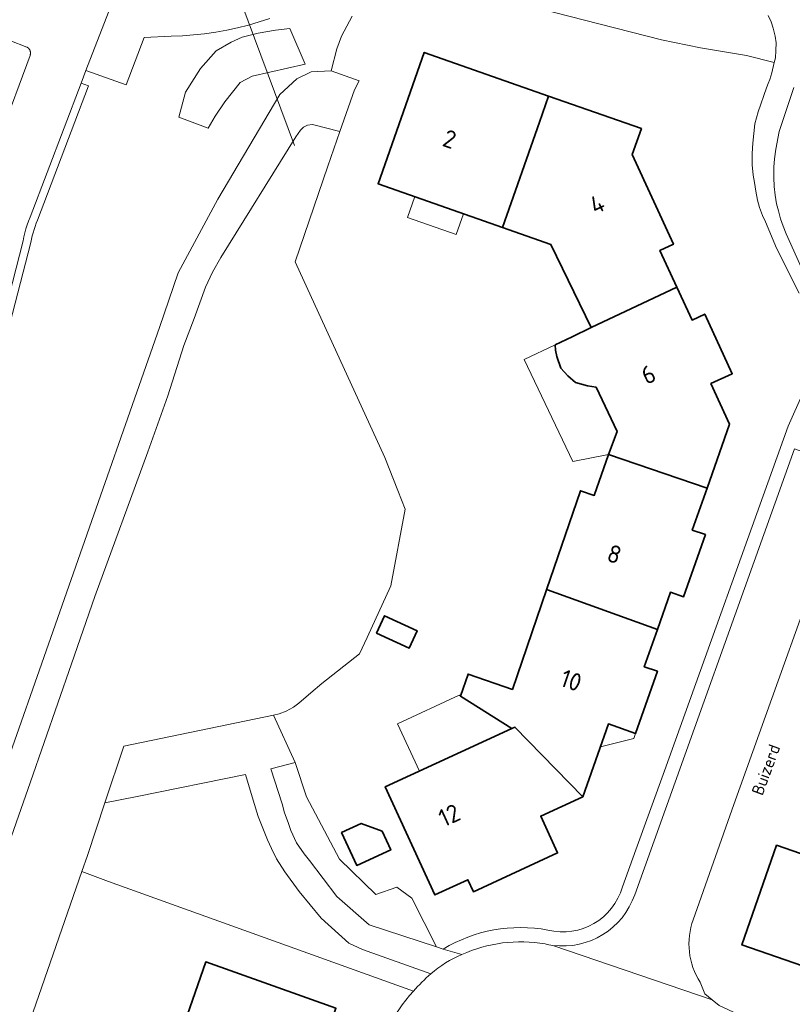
# Model space of a CAD drawing. Header units: metres. Extents: x 149984 to 156489, y 469398 to 478068.
# Tile 275 of 656: x 153608 to 153667, y 472412 to 472487. Entities that reach past the tile are written whole.
import ezdxf
from ezdxf.enums import TextEntityAlignment as Align

# ---------------------------------------------------------------- set-up
doc = ezdxf.new("R2010")
doc.units = ezdxf.units.M
doc.header["$LTSCALE"] = 0.75
for name, color, linetype, lineweight in [('B-WE-GR-BEPLANTING_CULTUUR_HEESTERS-GV', 252, 'Continuous', 18), ('B-WE-KW-KUNSTWERK_DUIKER-G', 6, 'Continuous', 18), ('B-WE-OG-BEBOUWING-GV', 6, 'Continuous', 35), ('B-WE-OG-BEBOUWING-T18', 1, 'Continuous', 18), ('B-WE-OG-BEBOUWING_LUIFEL-GV', 6, 'Continuous', 18), ('B-WE-OG-TERREIN_BEGROEID-GV', 252, 'Continuous', 18), ('B-WE-OG-TERREIN_ERF-GV', 252, 'Continuous', 18), ('B-WE-OG-TERREIN_OEVER-GV', 252, 'Continuous', 18), ('B-WE-OG-TOPOGRAFIE-T18', 7, 'Continuous', 18), ('B-WE-OG-WATER_MEER-GV', 252, 'Continuous', 18), ('B-WE-VH-GESLOTENVERHARDING_ASFALT-GV', 252, 'Continuous', 18), ('B-WE-VH-GESLOTENVERHARDING_BETON-GV', 252, 'Continuous', 18), ('B-WE-VH-HALFVERHARDING_GRASBETONSTEEN-GV', 252, 'Continuous', 18), ('B-WE-VH-OPENVERHARDING_BETONSTRAATSTEEN-GV', 252, 'Continuous', 18), ('B-WE-VH-OPENVERHARDING_TEGEL-GV', 252, 'Continuous', 18)]:
    doc.layers.add(name, color=color, linetype=linetype, lineweight=lineweight)
doc.styles.add('NLCS-ISO-M500-T18', font='NLCS-ISO.ttf', dxfattribs={"height": 0.9})
doc.styles.add('NLCS-ISO-M750-T18', font='NLCS-ISO.ttf', dxfattribs={"height": 1.35})

msp = doc.modelspace()

# ---------------------------------------------------------------- linework, layer by layer
at = {"layer": 'B-WE-GR-BEPLANTING_CULTUUR_HEESTERS-GV', "flags": 128}
msp.add_lwpolyline([(153628.52, 472425.63), (153628.95, 472424.7), (153629.53, 472423.87), (153629.94, 472423.37), (153632.02, 472420.63), (153634.473, 472418.48), (153639.582, 472416.806), (153637.719, 472420.495), (153636.579, 472421.338), (153634.98, 472420.78), (153632.227, 472423.459), (153629.697, 472428.184), (153628.85, 472430.81), (153627.01, 472430.31), (153627.86, 472427.66), (153628.04, 472426.99), (153628.32, 472426.24)], close=True, dxfattribs=at)
for points in [[(153639.154, 472414.752), (153633.95, 472416.614), (153632.93, 472417.08), (153630.82, 472418.99), (153629.14, 472421.01), (153628.06, 472422.51), (153627.44, 472423.49), (153627.04, 472424.28), (153626.75, 472424.94), (153626.03, 472426.71), (153625.65, 472427.93), (153625.07, 472429.88), (153616.854, 472428.232), (153614.402, 472427.74), (153613.07, 472423.75), (153612.641, 472422.516)], [(153612.641, 472422.516), (153614.679, 472421.775), (153637.824, 472413.436)]]:
    msp.add_lwpolyline(points, dxfattribs=at)
at = {"layer": 'B-WE-GR-BEPLANTING_CULTUUR_HEESTERS-GV'}
msp.add_lwpolyline([(153637.824, 472413.436, -0.031745), (153639.154, 472414.752)], format="xyb", dxfattribs=at)
at = {"layer": 'B-WE-KW-KUNSTWERK_DUIKER-G', "flags": 128}
msp.add_lwpolyline([(153603.988, 472544.188), (153628.798, 472477.649)], dxfattribs=at)
at = {"layer": 'B-WE-OG-BEBOUWING-GV', "flags": 128}
for points in [[(153648.093, 472481.416), (153638.649, 472484.733), (153635.147, 472474.762), (153644.592, 472471.445), (153647.401, 472479.444)], [(153657.835, 472466.904), (153656.551, 472469.694), (153657.579, 472470.166), (153654.448, 472476.971), (153655.14, 472478.943), (153648.093, 472481.416), (153647.401, 472479.444), (153644.592, 472471.445), (153648.27, 472470.153), (153651.33, 472463.845)], [(153660.124, 472451.64), (153661.829, 472456.504), (153660.417, 472459.574), (153662.043, 472460.322), (153659.958, 472464.855), (153658.985, 472464.406), (153657.835, 472466.904), (153651.33, 472463.845), (153649.88, 472463.142), (153648.596, 472462.519), (153648.608, 472462.105), (153648.709, 472461.632), (153649.03, 472460.755), (153649.553, 472460.164), (153650.144, 472459.674), (153651.038, 472459.421), (153651.695, 472459.319), (153653.294, 472455.952), (153652.637, 472454.191)], [(153656.356, 472440.906), (153657.35, 472443.737), (153658.341, 472443.389), (153659.998, 472448.107), (153659.008, 472448.454), (153660.124, 472451.64), (153652.637, 472454.191), (153651.564, 472451.088), (153650.514, 472451.447), (153647.935, 472443.918), (153648.013, 472443.908)], [(153645.541, 472433.493), (153650.69, 472428.208), (153652.631, 472433.737), (153654.697, 472433.011), (153656.353, 472437.728), (153655.362, 472438.076), (153656.356, 472440.906), (153648.013, 472443.908), (153647.935, 472443.918), (153645.345, 472436.359), (153641.981, 472437.512), (153641.411, 472435.846), (153645.306, 472433.385)], [(153635.028, 472440.616), (153637.496, 472439.482), (153638.106, 472440.81), (153635.638, 472441.944)], [(153650.69, 472428.208), (153645.541, 472433.493), (153645.306, 472433.385), (153635.684, 472428.961), (153639.46, 472420.747), (153641.969, 472421.9), (153642.386, 472420.992), (153648.782, 472423.932), (153647.492, 472426.739)], [(153632.372, 472425.494), (153633.527, 472422.982), (153636.102, 472424.166), (153635.448, 472425.588), (153633.857, 472426.177)], [(153671.279, 472426.199), (153670.129, 472422.883), (153665.404, 472424.521), (153662.781, 472416.952), (153672.72, 472413.507), (153674.836, 472419.612), (153678.285, 472418.415), (153679.943, 472423.195), (153675.965, 472424.569)], [(153622.495, 472403.231), (153623.637, 472406.541), (153629.338, 472404.577), (153631.944, 472412.142), (153622.055, 472415.659), (153619.453, 472408.18), (153616.045, 472409.356), (153614.848, 472405.887)]]:
    msp.add_lwpolyline(points, close=True, dxfattribs=at)
at = {"layer": 'B-WE-OG-BEBOUWING_LUIFEL-GV', "flags": 128}
for points in [[(153637.941, 472473.781), (153637.381, 472472.189), (153641.079, 472470.89), (153641.638, 472472.482)], [(153648.596, 472462.519), (153646.25, 472461.405), (153649.93, 472453.655), (153652.637, 472454.191), (153653.294, 472455.952), (153651.695, 472459.319), (153651.038, 472459.421), (153650.144, 472459.674), (153649.553, 472460.164), (153649.03, 472460.755), (153648.709, 472461.632), (153648.608, 472462.105)], [(153638.278, 472430.154), (153645.306, 472433.385), (153641.411, 472435.846), (153641.314, 472435.907), (153636.624, 472433.751)], [(153652.023, 472432.004), (153654.565, 472432.636), (153654.697, 472433.011), (153652.631, 472433.737)]]:
    msp.add_lwpolyline(points, close=True, dxfattribs=at)
at = {"layer": 'B-WE-OG-TERREIN_BEGROEID-GV', "flags": 128}
for points in [[(153644.979, 472488.683), (153656.674, 472485.684), (153659.622, 472485.084), (153663.121, 472484.485), (153665.233, 472483.961), (153665.32, 472484.33), (153665.36, 472484.88), (153665.37, 472485.47), (153665.302, 472485.953), (153665.158, 472486.567), (153665.001, 472487.041), (153664.779, 472487.527)], [(153605.115, 472425.556), (153618.541, 472463.842), (153619.975, 472467.978), (153622.976, 472473.591), (153627.686, 472481.543), (153628.979, 472482.712), (153630.07, 472483.258), (153631.57, 472483.33), (153632.024, 472485.003), (153632.362, 472485.965), (153633.184, 472487.483)], [(153626.925, 472487.306), (153626.118, 472487.044), (153625.302, 472486.809), (153624.478, 472486.602), (153623.648, 472486.424), (153622.812, 472486.273), (153621.972, 472486.151), (153621.128, 472486.058), (153620.281, 472485.994), (153619.433, 472485.958), (153617.387, 472485.866), (153616.018, 472482.273), (153612.961, 472483.364), (153612.594, 472482.406), (153613.155, 472482.192), (153609.279, 472471.992), (153609.184, 472471.758), (153609.096, 472471.52), (153609.015, 472471.28), (153608.942, 472471.037), (153608.876, 472470.792), (153608.818, 472470.545), (153608.768, 472470.297), (153606.6, 472461.866)]]:
    msp.add_lwpolyline(points, dxfattribs=at)
for points in [[(153620.001, 472479.823), (153622.243, 472478.984), (153622.772, 472479.881), (153623.498, 472480.987), (153624.661, 472482.45), (153625.572, 472482.924), (153629.601, 472483.836), (153628.445, 472486.536), (153627.365, 472486.424), (153626.047, 472486.198), (153624.81, 472485.899), (153623.979, 472485.511), (153622.839, 472484.858), (153621.648, 472483.508), (153620.527, 472481.72)], [(153620.001, 472479.823), (153620.527, 472481.72), (153621.648, 472483.508), (153622.839, 472484.858), (153623.979, 472485.511), (153624.81, 472485.899), (153626.047, 472486.198), (153627.365, 472486.424), (153628.445, 472486.536), (153629.601, 472483.836), (153625.572, 472482.924), (153624.661, 472482.45), (153623.498, 472480.987), (153622.772, 472479.881), (153622.243, 472478.984)]]:
    msp.add_lwpolyline(points, close=True, dxfattribs=at)
at = {"layer": 'B-WE-OG-TERREIN_ERF-GV', "flags": 128}
for points in [[(153667.11, 472466.44), (153665.41, 472469.87), (153664.57, 472471.86), (153664.33, 472472.34), (153664.1, 472472.96), (153663.95, 472473.5), (153663.82, 472474.18), (153663.74, 472474.84), (153663.64, 472475.41), (153663.56, 472476.19), (153663.56, 472477.05), (153663.6, 472477.83), (153663.75, 472479.31), (153664.01, 472480.22), (153664.64, 472482.04), (153664.766, 472482.359), (153664.89, 472482.67), (153665.05, 472483.18), (153665.233, 472483.961), (153663.121, 472484.485), (153659.622, 472485.084), (153656.674, 472485.684), (153644.979, 472488.683)], [(153633.184, 472487.483), (153632.362, 472485.965), (153632.024, 472485.003), (153631.57, 472483.33), (153633.7, 472482.563), (153633.35, 472481.89), (153632.23, 472478.72), (153631.337, 472476.099)], [(153631.337, 472476.099), (153628.86, 472468.83), (153635.65, 472453.97), (153636.635, 472451.449), (153637.19, 472450.03), (153636.11, 472444.22), (153634.313, 472440.308), (153633.74, 472439.06), (153630.88, 472436.81), (153630.027, 472436.083), (153629.12, 472435.31), (153628.72, 472435.01), (153628.17, 472434.69), (153627.63, 472434.49), (153627.2, 472434.401), (153628.85, 472430.81), (153629.697, 472428.184), (153632.227, 472423.459), (153634.98, 472420.78), (153636.579, 472421.338), (153637.719, 472420.495), (153639.582, 472416.806), (153640.091, 472416.639)], [(153653.698, 472421.354), (153654.715, 472424.164), (153656.89, 472430.168), (153666.29, 472456.34), (153667.42, 472458.9)], [(153754.73, 472399.66), (153757.74, 472418.37), (153761.77, 472444.14), (153732.592, 472449.916), (153729.262, 472448.407), (153725.175, 472446.555), (153723.28, 472450.746), (153721.5, 472449.939), (153714.11, 472446.59), (153712.39, 472446.03), (153711.52, 472445.85), (153711.397, 472445.846), (153710.67, 472445.82), (153709.85, 472445.9), (153701.39, 472448.12), (153694.353, 472450.665), (153694.201, 472450.72), (153691.843, 472444.151), (153670.703, 472451.414), (153662.159, 472427.606), (153659.084, 472418.866)], [(153672.72, 472413.507), (153662.781, 472416.952), (153665.404, 472424.521), (153670.129, 472422.883)], [(153614.679, 472421.775), (153612.641, 472422.516), (153607.85, 472408.74), (153604.26, 472398.68), (153600.89, 472388.5), (153597.33, 472378.47), (153588.91, 472354.32), (153588.25, 472352.24), (153585.05, 472343.42), (153577.55, 472322.26), (153573.18, 472309.65), (153570.209, 472301.358), (153572.481, 472301.582), (153572.587, 472301.592), (153578.993, 472302.522), (153580.328, 472285.938), (153581.3, 472286.33), (153583.96, 472287.19), (153585.19, 472287.53), (153586.43, 472287.82), (153587.85, 472288.1), (153591.47, 472288.39), (153607.313, 472290.1), (153608.584, 472290.239)], [(153637.824, 472413.436), (153614.679, 472421.775)], [(153619.453, 472408.18), (153622.055, 472415.659), (153631.944, 472412.142)], [(153659.614, 472414.116), (153659.97, 472413.237), (153660.528, 472412.772), (153661.048, 472412.339), (153662.47, 472411.701), (153663.372, 472411.297), (153675.627, 472406.768), (153683.581, 472404.001), (153687.678, 472402.468), (153688.872, 472401.76), (153690.768, 472400.503), (153691.798, 472399.749), (153693.152, 472398.287), (153694.518, 472395.46), (153695.457, 472392.594)]]:
    msp.add_lwpolyline(points, dxfattribs=at)
for points in [[(153635.147, 472474.762), (153638.649, 472484.733), (153648.093, 472481.416), (153655.14, 472478.943), (153654.448, 472476.971), (153657.579, 472470.166), (153656.551, 472469.694), (153657.835, 472466.904), (153658.985, 472464.406), (153659.958, 472464.855), (153662.043, 472460.322), (153660.417, 472459.574), (153661.829, 472456.504), (153660.124, 472451.64), (153659.008, 472448.454), (153659.998, 472448.107), (153658.341, 472443.389), (153657.35, 472443.737), (153656.356, 472440.906), (153655.362, 472438.076), (153656.353, 472437.728), (153654.697, 472433.011), (153652.631, 472433.737), (153650.69, 472428.208), (153647.492, 472426.739), (153648.782, 472423.932), (153642.386, 472420.992), (153641.969, 472421.9), (153639.46, 472420.747), (153635.684, 472428.961), (153645.306, 472433.385), (153641.411, 472435.846), (153641.981, 472437.512), (153645.345, 472436.359), (153647.935, 472443.918), (153650.514, 472451.447), (153651.564, 472451.088), (153652.637, 472454.191), (153653.294, 472455.952), (153651.695, 472459.319), (153651.038, 472459.421), (153650.144, 472459.674), (153649.553, 472460.164), (153649.03, 472460.755), (153648.709, 472461.632), (153648.608, 472462.105), (153648.596, 472462.519), (153649.88, 472463.142), (153651.33, 472463.845), (153648.27, 472470.153), (153644.592, 472471.445)], [(153635.028, 472440.616), (153635.638, 472441.944), (153638.106, 472440.81), (153637.496, 472439.482)], [(153632.372, 472425.494), (153633.857, 472426.177), (153635.448, 472425.588), (153636.102, 472424.166), (153633.527, 472422.982)]]:
    msp.add_lwpolyline(points, close=True, dxfattribs=at)
at = {"layer": 'B-WE-OG-TERREIN_ERF-GV'}
for points in [[(153648.042, 472418.081, 0.403974), (153653.698, 472421.354)], [(153640.091, 472416.639, -0.182611), (153648.042, 472418.081)], [(153659.084, 472418.866, 0.23843), (153659.614, 472414.116)], [(153634.502, 472407.154, -0.121368), (153637.824, 472413.436)]]:
    msp.add_lwpolyline(points, format="xyb", dxfattribs=at)
at = {"layer": 'B-WE-OG-TERREIN_OEVER-GV', "flags": 128}
msp.add_lwpolyline([(153602.37, 472411.15), (153608.76, 472429.33), (153611.85, 472438.29), (153613.64, 472443.4), (153617.67, 472454.4), (153619.17, 472458.65), (153620.4, 472462.48), (153621.18, 472464.51), (153622.04, 472466.89), (153622.58, 472468.05), (153623.19, 472469.16), (153628.89, 472478.33), (153629.26, 472478.82), (153629.49, 472479.06), (153629.78, 472479.2), (153630.17, 472479.26), (153632.23, 472478.72), (153633.35, 472481.89), (153633.7, 472482.563), (153631.57, 472483.33), (153630.07, 472483.258), (153628.979, 472482.712), (153627.686, 472481.543), (153622.976, 472473.591), (153619.975, 472467.978), (153618.541, 472463.842), (153605.115, 472425.556)], dxfattribs=at)
at = {"layer": 'B-WE-OG-WATER_MEER-GV', "flags": 128}
msp.add_lwpolyline([(153607.85, 472408.74), (153612.641, 472422.516), (153613.07, 472423.75), (153614.402, 472427.74), (153615.84, 472432.05), (153627.2, 472434.401), (153627.63, 472434.49), (153628.17, 472434.69), (153628.72, 472435.01), (153629.12, 472435.31), (153630.027, 472436.083), (153630.88, 472436.81), (153633.74, 472439.06), (153634.313, 472440.308), (153636.11, 472444.22), (153637.19, 472450.03), (153636.635, 472451.449), (153635.65, 472453.97), (153628.86, 472468.83), (153631.337, 472476.099), (153632.23, 472478.72), (153630.17, 472479.26), (153629.78, 472479.2), (153629.49, 472479.06), (153629.26, 472478.82), (153628.89, 472478.33), (153623.19, 472469.16), (153622.58, 472468.05), (153622.04, 472466.89), (153621.18, 472464.51), (153620.4, 472462.48), (153619.17, 472458.65), (153617.67, 472454.4), (153613.64, 472443.4), (153611.85, 472438.29), (153608.76, 472429.33), (153602.37, 472411.15)], dxfattribs=at)
at = {"layer": 'B-WE-VH-GESLOTENVERHARDING_ASFALT-GV', "flags": 128}
for points in [[(153606.017, 472462.006), (153608.182, 472470.427), (153608.245, 472470.733), (153608.32, 472471.036), (153608.404, 472471.336), (153608.5, 472471.633), (153608.606, 472471.926), (153608.722, 472472.216), (153612.594, 472482.406), (153612.961, 472483.364), (153614.684, 472487.794)], [(153607.183, 472485.641), (153608.46, 472485.141), (153608.476, 472485.133), (153608.491, 472485.125), (153608.506, 472485.116), (153608.521, 472485.107), (153608.535, 472485.097), (153608.549, 472485.086), (153608.563, 472485.075), (153608.576, 472485.064), (153608.589, 472485.052), (153608.602, 472485.04), (153608.614, 472485.027), (153608.625, 472485.014), (153608.637, 472485.001), (153608.647, 472484.987), (153608.657, 472484.973), (153608.667, 472484.958), (153608.676, 472484.944), (153608.685, 472484.928), (153608.693, 472484.913), (153608.701, 472484.897), (153608.708, 472484.881), (153608.714, 472484.865), (153608.72, 472484.849), (153608.726, 472484.832), (153608.731, 472484.815), (153608.735, 472484.798), (153608.738, 472484.781), (153608.741, 472484.764), (153608.744, 472484.747), (153608.746, 472484.729), (153608.747, 472484.712), (153608.748, 472484.694), (153608.748, 472484.677), (153608.747, 472484.659), (153608.746, 472484.642), (153608.744, 472484.625), (153608.742, 472484.607), (153608.739, 472484.59), (153608.735, 472484.573), (153608.731, 472484.556), (153608.726, 472484.539), (153608.721, 472484.522), (153608.715, 472484.506), (153604.199, 472472.347)], [(153628.95, 472424.7), (153628.52, 472425.63), (153628.32, 472426.24), (153628.04, 472426.99), (153627.86, 472427.66), (153627.01, 472430.31), (153628.85, 472430.81), (153627.2, 472434.401), (153615.84, 472432.05), (153614.402, 472427.74), (153616.854, 472428.232), (153625.07, 472429.88), (153625.65, 472427.93), (153626.03, 472426.71), (153626.75, 472424.94), (153627.04, 472424.28), (153627.44, 472423.49), (153628.06, 472422.51), (153629.14, 472421.01), (153630.82, 472418.99), (153632.93, 472417.08), (153633.95, 472416.614), (153639.154, 472414.752)], [(153641.498, 472416.212), (153640.091, 472416.639), (153639.582, 472416.806), (153634.473, 472418.48), (153632.02, 472420.63), (153629.94, 472423.37), (153629.53, 472423.87), (153628.95, 472424.7)]]:
    msp.add_lwpolyline(points, dxfattribs=at)
at = {"layer": 'B-WE-VH-GESLOTENVERHARDING_ASFALT-GV'}
msp.add_lwpolyline([(153639.154, 472414.752, -0.08199), (153641.498, 472416.212)], format="xyb", dxfattribs=at)
at = {"layer": 'B-WE-VH-GESLOTENVERHARDING_BETON-GV', "flags": 128}
msp.add_lwpolyline([(153604.199, 472472.347), (153608.715, 472484.506), (153608.721, 472484.522), (153608.726, 472484.539), (153608.731, 472484.556), (153608.735, 472484.573), (153608.739, 472484.59), (153608.742, 472484.607), (153608.744, 472484.625), (153608.746, 472484.642), (153608.747, 472484.659), (153608.748, 472484.677), (153608.748, 472484.694), (153608.747, 472484.712), (153608.746, 472484.729), (153608.744, 472484.747), (153608.741, 472484.764), (153608.738, 472484.781), (153608.735, 472484.798), (153608.731, 472484.815), (153608.726, 472484.832), (153608.72, 472484.849), (153608.714, 472484.865), (153608.708, 472484.881), (153608.701, 472484.897), (153608.693, 472484.913), (153608.685, 472484.928), (153608.676, 472484.944), (153608.667, 472484.958), (153608.657, 472484.973), (153608.647, 472484.987), (153608.637, 472485.001), (153608.625, 472485.014), (153608.614, 472485.027), (153608.602, 472485.04), (153608.589, 472485.052), (153608.576, 472485.064), (153608.563, 472485.075), (153608.549, 472485.086), (153608.535, 472485.097), (153608.521, 472485.107), (153608.506, 472485.116), (153608.491, 472485.125), (153608.476, 472485.133), (153608.46, 472485.141), (153607.183, 472485.641)], dxfattribs=at)
at = {"layer": 'B-WE-VH-HALFVERHARDING_GRASBETONSTEEN-GV', "flags": 128}
msp.add_lwpolyline([(153606.6, 472461.866), (153608.768, 472470.297), (153608.818, 472470.545), (153608.876, 472470.792), (153608.942, 472471.037), (153609.015, 472471.28), (153609.096, 472471.52), (153609.184, 472471.758), (153609.279, 472471.992), (153613.155, 472482.192), (153612.594, 472482.406), (153608.722, 472472.216), (153608.606, 472471.926), (153608.5, 472471.633), (153608.404, 472471.336), (153608.32, 472471.036), (153608.245, 472470.733), (153608.182, 472470.427), (153606.017, 472462.006)], dxfattribs=at)
at = {"layer": 'B-WE-VH-OPENVERHARDING_BETONSTRAATSTEEN-GV', "flags": 128}
for points in [[(153666.73, 472482.06), (153665.61, 472478.73), (153665.36, 472477.37), (153665.25, 472476.64), (153665.19, 472476.01), (153665.19, 472475.24), (153665.22, 472474.55), (153665.29, 472473.9), (153665.41, 472473.24), (153665.56, 472472.71), (153665.71, 472472.1), (153665.9, 472471.54), (153666.13, 472470.94), (153668.55, 472465.62)], [(153670.703, 472451.414), (153671.284, 472453.034), (153666.773, 472454.612), (153654.64, 472420.76)], [(153659.084, 472418.866), (153662.159, 472427.606), (153670.703, 472451.414)], [(153662.47, 472411.701), (153661.048, 472412.339), (153660.528, 472412.772), (153648.414, 472416.916)], [(153648.414, 472416.916), (153660.528, 472412.772), (153659.97, 472413.237), (153659.614, 472414.116)]]:
    msp.add_lwpolyline(points, dxfattribs=at)
at = {"layer": 'B-WE-VH-OPENVERHARDING_BETONSTRAATSTEEN-GV'}
for points in [[(153654.64, 472420.76, -0.354696), (153648.414, 472416.916)], [(153659.614, 472414.116, -0.23843), (153659.084, 472418.866)], [(153647.83, 472417.022, 0.151284), (153641.498, 472416.212)], [(153648.414, 472416.916, -0.027125), (153647.83, 472417.022)], [(153641.498, 472416.212, 0.08199), (153639.154, 472414.752)], [(153639.154, 472414.752, 0.031745), (153637.824, 472413.436)], [(153637.824, 472413.436, 0.121368), (153634.502, 472407.154)]]:
    msp.add_lwpolyline(points, format="xyb", dxfattribs=at)
at = {"layer": 'B-WE-VH-OPENVERHARDING_TEGEL-GV', "flags": 128}
for points in [[(153614.684, 472487.794), (153612.961, 472483.364), (153616.018, 472482.273), (153617.387, 472485.866), (153619.433, 472485.958), (153620.281, 472485.994), (153621.128, 472486.058), (153621.972, 472486.151), (153622.812, 472486.273), (153623.648, 472486.424), (153624.478, 472486.602), (153625.302, 472486.809), (153626.118, 472487.044), (153626.925, 472487.306)], [(153664.779, 472487.527), (153665.001, 472487.041), (153665.158, 472486.567), (153665.302, 472485.953), (153665.37, 472485.47), (153665.36, 472484.88), (153665.32, 472484.33), (153665.233, 472483.961), (153665.05, 472483.18), (153664.89, 472482.67), (153664.766, 472482.359), (153664.64, 472482.04), (153664.01, 472480.22), (153663.75, 472479.31), (153663.6, 472477.83), (153663.56, 472477.05), (153663.56, 472476.19), (153663.64, 472475.41), (153663.74, 472474.84), (153663.82, 472474.18), (153663.95, 472473.5), (153664.1, 472472.96), (153664.33, 472472.34), (153664.57, 472471.86), (153665.41, 472469.87), (153667.11, 472466.44)], [(153668.55, 472465.62), (153666.13, 472470.94), (153665.9, 472471.54), (153665.71, 472472.1), (153665.56, 472472.71), (153665.41, 472473.24), (153665.29, 472473.9), (153665.22, 472474.55), (153665.19, 472475.24), (153665.19, 472476.01), (153665.25, 472476.64), (153665.36, 472477.37), (153665.61, 472478.73), (153666.73, 472482.06)], [(153667.42, 472458.9), (153666.29, 472456.34), (153656.89, 472430.168), (153654.715, 472424.164), (153653.698, 472421.354)], [(153654.64, 472420.76), (153666.773, 472454.612)], [(153640.091, 472416.639), (153641.498, 472416.212)]]:
    msp.add_lwpolyline(points, dxfattribs=at)
at = {"layer": 'B-WE-VH-OPENVERHARDING_TEGEL-GV'}
for points in [[(153653.698, 472421.354, -0.403974), (153648.042, 472418.081)], [(153648.414, 472416.916, 0.354696), (153654.64, 472420.76)], [(153648.042, 472418.081, 0.182611), (153640.091, 472416.639)], [(153641.498, 472416.212, -0.151284), (153647.83, 472417.022)], [(153647.83, 472417.022, 0.027125), (153648.414, 472416.916)]]:
    msp.add_lwpolyline(points, format="xyb", dxfattribs=at)

# ---------------------------------------------------------------- texts
at = {"layer": 'B-WE-OG-BEBOUWING-T18', "style": 'NLCS-ISO-M750-T18'}
for s, rotation, p in [('2', 340.7, (153640.576, 472478.149)), ('4', 24.7, (153651.775, 472473.21)), ('6', 25.4, (153655.672, 472460.269)), ('8', 341.1, (153653.091, 472446.626)), ('10', 341.1, (153649.806, 472437.039)), ('12', 24.7, (153640.553, 472426.797))]:
    msp.add_text(s, height=1.35, rotation=rotation, dxfattribs=at).set_placement(p, align=Align.MIDDLE)
at = {"layer": 'B-WE-OG-TOPOGRAFIE-T18', "style": 'NLCS-ISO-M500-T18'}
msp.add_text('Buizerd', height=0.9, rotation=69.8, dxfattribs=at).set_placement((153664.594, 472430.26), align=Align.MIDDLE)

doc.saveas('drawing.dxf')
